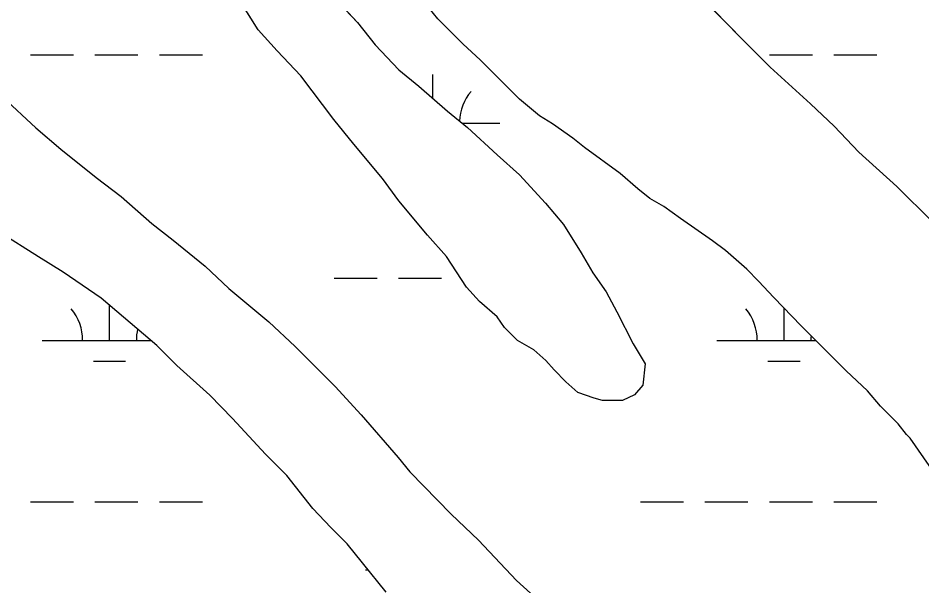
# Model space of a CAD drawing. Extents: x 3177185 to 3215018, y 812988 to 838321.
# Drawn here: x 3210228 to 3210900, y 819487 to 819909 of the extents above; entities that cross this region are included whole.
import ezdxf

# ---------------------------------------------------------------- set-up
doc = ezdxf.new("R2010")
doc.units = 0
doc.layers.add('V-SITE-VEGE', color=7, linetype='Continuous')
doc.layers.add('V-WETL-SWMP', color=7, linetype='Continuous')

msp = doc.modelspace()

# ---------------------------------------------------------------- linework, layer by layer
at = {"layer": 'V-SITE-VEGE'}
for p, q in [((3210540.06, 819908.62), (3210518.91, 819935)), ((3210457.32, 819930.54), (3210480.22, 819905.93)), ((3210406.31, 819900.58), (3210390.45, 819926.09)), ((3210558.55, 819890.16), (3210540.06, 819908.62)), ((3210420.41, 819884.75), (3210406.31, 819900.58)), ((3210480.22, 819905.93), (3210493.44, 819889.22)), ((3210493.44, 819889.22), (3210511.05, 819870.75)), ((3210571.76, 819877.85), (3210558.55, 819890.16)), ((3210438.02, 819866.29), (3210420.41, 819884.75)), ((3210600.82, 819848.83), (3210571.76, 819877.85)), ((3210462.69, 819833.76), (3210438.02, 819866.29)), ((3210511.05, 819870.75), (3210526.02, 819858.45)), ((3210526.02, 819858.45), (3210547.16, 819839.99)), ((3210216.29, 819850.26), (3210240.95, 819827.4)), ((3210615.79, 819836.53), (3210600.82, 819848.83)), ((3210547.16, 819839.99), (3210562.12, 819827.68)), ((3210477.66, 819815.29), (3210462.69, 819833.76)), ((3210625.48, 819830.38), (3210615.79, 819836.53)), ((3210240.95, 819827.4), (3210259.44, 819811.58)), ((3210562.12, 819827.68), (3210584.14, 819807.46)), ((3210640.44, 819819.83), (3210625.48, 819830.38)), ((3210649.25, 819812.8), (3210640.44, 819819.83)), ((3210498.8, 819789.79), (3210477.66, 819815.29)), ((3210675.67, 819793.46), (3210649.25, 819812.8)), ((3210259.44, 819811.58), (3210285.86, 819790.48)), ((3210584.14, 819807.46), (3210600.87, 819792.52)), ((3210600.87, 819792.52), (3210620.25, 819771.42)), ((3210688.88, 819782.04), (3210675.67, 819793.46)), ((3210285.86, 819790.48), (3210304.35, 819776.42)), ((3210511.14, 819773.08), (3210498.8, 819789.79)), ((3210697.68, 819775.01), (3210688.88, 819782.04)), ((3210304.35, 819776.42), (3210327.24, 819756.2)), ((3210532.27, 819747.58), (3210511.14, 819773.08)), ((3210708.25, 819768.85), (3210697.68, 819775.01)), ((3210620.25, 819771.42), (3210633.46, 819755.59)), ((3210720.57, 819760.07), (3210708.25, 819768.85)), ((3210744.35, 819743.37), (3210720.57, 819760.07)), ((3210327.24, 819756.2), (3210343.09, 819743.9)), ((3210633.46, 819755.59), (3210646.68, 819734.48)), ((3210242.79, 819731.49), (3210213.74, 819749.95)), ((3210546.37, 819731.76), (3210532.27, 819747.58)), ((3210343.09, 819743.9), (3210366.87, 819724.56)), ((3210754.03, 819736.34), (3210744.35, 819743.37)), ((3210261.28, 819720.07), (3210242.79, 819731.49)), ((3210561.35, 819708.89), (3210546.37, 819731.76)), ((3210646.68, 819734.48), (3210655.49, 819719.53)), ((3210769.88, 819722.27), (3210754.03, 819736.34)), ((3210289.45, 819700.73), (3210261.28, 819720.07)), ((3210366.87, 819724.56), (3210384.48, 819707.86)), ((3210655.49, 819719.53), (3210665.18, 819705.46)), ((3210778.69, 819713.48), (3210769.88, 819722.27)), ((3210790.14, 819701.17), (3210778.69, 819713.48)), ((3210384.48, 819707.86), (3210414.42, 819683.24)), ((3210571.04, 819698.34), (3210561.35, 819708.89)), ((3210665.18, 819705.46), (3210673.12, 819690.51)), ((3210306.19, 819686.67), (3210289.45, 819700.73)), ((3210584.25, 819686.91), (3210571.04, 819698.34)), ((3210810.4, 819680.07), (3210790.14, 819701.17)), ((3210330.84, 819665.57), (3210306.19, 819686.67)), ((3210589.53, 819679), (3210584.25, 819686.91)), ((3210673.12, 819690.51), (3210685.46, 819666.76)), ((3210414.42, 819683.24), (3210433.8, 819664.78)), ((3210599.22, 819669.33), (3210589.53, 819679)), ((3210843.86, 819646.66), (3210810.4, 819680.07)), ((3210345.81, 819650.63), (3210330.84, 819665.57)), ((3210433.8, 819664.78), (3210463.74, 819634.89)), ((3210611.54, 819662.3), (3210599.22, 819669.33)), ((3210685.46, 819666.76), (3210694.27, 819651.81)), ((3210620.35, 819654.39), (3210611.54, 819662.3)), ((3210370.47, 819628.65), (3210345.81, 819650.63)), ((3210626.52, 819647.35), (3210620.35, 819654.39)), ((3210694.27, 819651.81), (3210692.52, 819635.97)), ((3210635.32, 819638.56), (3210626.52, 819647.35)), ((3210859.71, 819631.72), (3210843.86, 819646.66)), ((3210644.13, 819630.65), (3210635.32, 819638.56)), ((3210463.74, 819634.89), (3210483.12, 819613.79)), ((3210656.45, 819626.26), (3210644.13, 819630.65)), ((3210692.52, 819635.97), (3210686.37, 819628.92)), ((3210869.4, 819620.29), (3210859.71, 819631.72)), ((3210387.21, 819611.07), (3210370.47, 819628.65)), ((3210662.61, 819624.51), (3210656.45, 819626.26)), ((3210677.57, 819624.52), (3210662.61, 819624.51)), ((3210686.37, 819628.92), (3210677.57, 819624.52)), ((3210882.61, 819607.1), (3210869.4, 819620.29)), ((3210411.87, 819584.69), (3210387.21, 819611.07)), ((3210483.12, 819613.79), (3210510.42, 819582.14)), ((3210888.78, 819599.18), (3210882.61, 819607.1)), ((3210891.42, 819596.55), (3210888.78, 819599.18)), ((3210965.43, 819490.14), (3210891.42, 819596.55)), ((3210427.72, 819568.86), (3210411.87, 819584.69)), ((3210510.42, 819582.14), (3210519.23, 819571.58)), ((3210519.23, 819571.58), (3210550.06, 819539.93)), ((3210447.1, 819544.24), (3210427.72, 819568.86)), ((3210460.31, 819530.18), (3210447.1, 819544.24)), ((3210550.06, 819539.93), (3210570.31, 819520.59)), ((3210472.64, 819517.87), (3210460.31, 819530.18)), ((3210484.09, 819503.8), (3210472.64, 819517.87)), ((3210570.31, 819520.59), (3210598.49, 819490.7)), ((3210501.71, 819481.81), (3210484.09, 819503.8)), ((3210598.49, 819490.7), (3210616.99, 819474))]:
    msp.add_line(p, q, dxfattribs=at)
for points in [[(3210462.69, 819833.76), (3210438.02, 819866.29), (3210420.41, 819884.75), (3210406.31, 819900.58), (3210390.45, 819926.09), (3210291.82, 820019.27), (3210285.65, 820023.67), (3210277.73, 820028.94), (3210267.16, 820041.25), (3210260.99, 820049.16), (3210249.54, 820064.99), (3210240.73, 820076.42), (3210225.75, 820094.89)], [(3210457.32, 819930.54), (3210480.22, 819905.93), (3210493.44, 819889.22), (3210511.05, 819870.75), (3210526.02, 819858.45), (3210547.16, 819839.99), (3210562.12, 819827.68), (3210584.14, 819807.46), (3210600.87, 819792.52), (3210620.25, 819771.42), (3210633.46, 819755.59), (3210646.68, 819734.48), (3210655.49, 819719.53), (3210665.18, 819705.46), (3210673.12, 819690.51), (3210685.46, 819666.76), (3210694.27, 819651.81), (3210692.52, 819635.97), (3210686.37, 819628.92), (3210677.57, 819624.52), (3210662.61, 819624.51), (3210656.45, 819626.26), (3210644.13, 819630.65), (3210635.32, 819638.56), (3210626.52, 819647.35), (3210620.35, 819654.39), (3210611.54, 819662.3), (3210599.22, 819669.33), (3210589.53, 819679), (3210584.25, 819686.91), (3210571.04, 819698.34), (3210561.35, 819708.89), (3210546.37, 819731.76), (3210532.27, 819747.58)], [(3210734.5, 819926.39), (3210767.09, 819892.98), (3210787.35, 819872.76), (3210817.29, 819845.5), (3210834.9, 819828.8), (3210853.4, 819809.46), (3210881.58, 819783.96), (3210908, 819757.59)], [(3210532.27, 819747.58), (3210511.14, 819773.08), (3210498.8, 819789.79), (3210477.66, 819815.29), (3210462.69, 819833.76)]]:
    msp.add_lwpolyline(points, dxfattribs=at)
at = {"layer": 'V-WETL-SWMP'}
for p, q in [((3210540.06, 819908.62), (3210518.91, 819935)), ((3210457.32, 819930.54), (3210480.22, 819905.93)), ((3210734.51, 819926.39), (3210767.09, 819892.98)), ((3210406.31, 819900.58), (3210390.45, 819926.09)), ((3210558.55, 819890.15), (3210540.06, 819908.62)), ((3210420.41, 819884.75), (3210406.31, 819900.58)), ((3210480.22, 819905.93), (3210493.44, 819889.22)), ((3210767.09, 819892.98), (3210787.35, 819872.76)), ((3210493.44, 819889.22), (3210511.05, 819870.75)), ((3210571.76, 819877.85), (3210558.55, 819890.15)), ((3210236.9, 819881.85), (3210268.9, 819881.85)), ((3210284.9, 819881.85), (3210316.9, 819881.85)), ((3210332.9, 819881.85), (3210364.9, 819881.85)), ((3210438.02, 819866.29), (3210420.41, 819884.75)), ((3210786.81, 819881.85), (3210818.81, 819881.85)), ((3210834.81, 819881.85), (3210866.81, 819881.85)), ((3210600.82, 819848.83), (3210571.76, 819877.85)), ((3210787.35, 819872.76), (3210817.29, 819845.5)), ((3210462.69, 819833.76), (3210438.02, 819866.29)), ((3210511.05, 819870.75), (3210526.02, 819858.45)), ((3210536.22, 819849.54), (3210536.22, 819867.11)), ((3210526.02, 819858.45), (3210547.16, 819839.99)), ((3210216.29, 819850.26), (3210240.95, 819827.4)), ((3210615.79, 819836.53), (3210600.82, 819848.83)), ((3210547.16, 819839.99), (3210562.12, 819827.68)), ((3210817.29, 819845.5), (3210834.9, 819828.8)), ((3210477.66, 819815.29), (3210462.69, 819833.76)), ((3210625.48, 819830.38), (3210615.79, 819836.53)), ((3210240.95, 819827.4), (3210259.44, 819811.58)), ((3210557.96, 819831.11), (3210586.22, 819831.11)), ((3210562.12, 819827.68), (3210584.14, 819807.46)), ((3210640.45, 819819.83), (3210625.48, 819830.38)), ((3210834.9, 819828.8), (3210853.4, 819809.46)), ((3210649.25, 819812.8), (3210640.45, 819819.83)), ((3210498.8, 819789.79), (3210477.66, 819815.29)), ((3210675.67, 819793.46), (3210649.25, 819812.8)), ((3210259.44, 819811.58), (3210285.86, 819790.48)), ((3210584.14, 819807.46), (3210600.87, 819792.52)), ((3210853.4, 819809.46), (3210881.58, 819783.96)), ((3210600.87, 819792.52), (3210620.25, 819771.42)), ((3210688.88, 819782.04), (3210675.67, 819793.46)), ((3210285.86, 819790.48), (3210304.35, 819776.42)), ((3210511.14, 819773.08), (3210498.8, 819789.79)), ((3210697.68, 819775), (3210688.88, 819782.04)), ((3210881.58, 819783.96), (3210908, 819757.59)), ((3210304.35, 819776.42), (3210327.24, 819756.2)), ((3210532.28, 819747.58), (3210511.14, 819773.08)), ((3210708.25, 819768.85), (3210697.68, 819775)), ((3210620.25, 819771.42), (3210633.46, 819755.59)), ((3210720.57, 819760.07), (3210708.25, 819768.85)), ((3210744.35, 819743.37), (3210720.57, 819760.07)), ((3210327.24, 819756.2), (3210343.09, 819743.9)), ((3210633.46, 819755.59), (3210646.68, 819734.48)), ((3210242.79, 819731.49), (3210213.74, 819749.94)), ((3210546.37, 819731.76), (3210532.28, 819747.58)), ((3210343.09, 819743.9), (3210366.87, 819724.56)), ((3210754.03, 819736.34), (3210744.35, 819743.37)), ((3210261.28, 819720.07), (3210242.79, 819731.49)), ((3210561.35, 819708.89), (3210546.37, 819731.76)), ((3210646.68, 819734.48), (3210655.49, 819719.53)), ((3210769.88, 819722.27), (3210754.03, 819736.34)), ((3210289.46, 819700.73), (3210261.28, 819720.07)), ((3210366.87, 819724.56), (3210384.48, 819707.86)), ((3210655.49, 819719.53), (3210665.18, 819705.46)), ((3210778.69, 819713.48), (3210769.88, 819722.27)), ((3210462.81, 819715.68), (3210494.81, 819715.68)), ((3210510.81, 819715.68), (3210542.81, 819715.68)), ((3210790.14, 819701.17), (3210778.69, 819713.48)), ((3210384.48, 819707.86), (3210414.42, 819683.24)), ((3210571.04, 819698.34), (3210561.35, 819708.89)), ((3210665.18, 819705.46), (3210673.12, 819690.51)), ((3210306.19, 819686.67), (3210289.46, 819700.73)), ((3210584.25, 819686.91), (3210571.04, 819698.34)), ((3210810.4, 819680.07), (3210790.14, 819701.17)), ((3210295.74, 819669.25), (3210295.74, 819695.45)), ((3210797.65, 819669.25), (3210797.65, 819693.34)), ((3210330.84, 819665.57), (3210306.19, 819686.67)), ((3210589.53, 819679), (3210584.25, 819686.91)), ((3210673.12, 819690.51), (3210685.46, 819666.76)), ((3210414.42, 819683.24), (3210433.8, 819664.78)), ((3210599.22, 819669.33), (3210589.53, 819679)), ((3210843.86, 819646.66), (3210810.4, 819680.07)), ((3210245.74, 819669.25), (3210326.55, 819669.25)), ((3210345.81, 819650.63), (3210330.84, 819665.57)), ((3210433.8, 819664.78), (3210463.74, 819634.89)), ((3210611.55, 819662.3), (3210599.22, 819669.33)), ((3210685.46, 819666.76), (3210694.27, 819651.81)), ((3210747.65, 819669.25), (3210821.24, 819669.25)), ((3210620.35, 819654.39), (3210611.55, 819662.3)), ((3210283.74, 819653.82), (3210307.74, 819653.82)), ((3210370.47, 819628.65), (3210345.81, 819650.63)), ((3210626.52, 819647.35), (3210620.35, 819654.39)), ((3210694.27, 819651.81), (3210692.52, 819635.97)), ((3210785.65, 819653.82), (3210809.65, 819653.82)), ((3210635.32, 819638.56), (3210626.52, 819647.35)), ((3210859.71, 819631.72), (3210843.86, 819646.66)), ((3210644.13, 819630.65), (3210635.32, 819638.56)), ((3210463.74, 819634.89), (3210483.12, 819613.79)), ((3210656.45, 819626.26), (3210644.13, 819630.65)), ((3210692.52, 819635.97), (3210686.37, 819628.92)), ((3210869.4, 819620.29), (3210859.71, 819631.72)), ((3210387.21, 819611.07), (3210370.47, 819628.65)), ((3210662.61, 819624.5), (3210656.45, 819626.26)), ((3210677.57, 819624.52), (3210662.61, 819624.5)), ((3210686.37, 819628.92), (3210677.57, 819624.52)), ((3210882.61, 819607.1), (3210869.4, 819620.29)), ((3210411.87, 819584.69), (3210387.21, 819611.07)), ((3210483.12, 819613.79), (3210510.42, 819582.13)), ((3210888.78, 819599.18), (3210882.61, 819607.1)), ((3210891.42, 819596.55), (3210888.78, 819599.18)), ((3210965.43, 819490.14), (3210891.42, 819596.55)), ((3210427.72, 819568.86), (3210411.87, 819584.69)), ((3210510.42, 819582.13), (3210519.23, 819571.58)), ((3210519.23, 819571.58), (3210550.06, 819539.93)), ((3210447.1, 819544.24), (3210427.72, 819568.86)), ((3210236.9, 819549.18), (3210268.9, 819549.18)), ((3210284.9, 819549.18), (3210316.9, 819549.18)), ((3210332.9, 819549.18), (3210364.9, 819549.18)), ((3210460.31, 819530.17), (3210447.1, 819544.24)), ((3210690.81, 819549.18), (3210722.81, 819549.18)), ((3210738.81, 819549.18), (3210770.81, 819549.18)), ((3210786.81, 819549.18), (3210818.81, 819549.18)), ((3210834.81, 819549.18), (3210866.81, 819549.18)), ((3210550.06, 819539.93), (3210570.31, 819520.59)), ((3210472.64, 819517.87), (3210460.31, 819530.17)), ((3210484.09, 819503.8), (3210472.64, 819517.87)), ((3210570.31, 819520.59), (3210598.5, 819490.7)), ((3210501.71, 819481.81), (3210484.09, 819503.8)), ((3210486.22, 819498.43), (3210488.39, 819498.43)), ((3210598.5, 819490.7), (3210616.99, 819474))]:
    msp.add_line(p, q, dxfattribs=at)
for centre, start, end in [((3210591.46, 819831.58), 139.22818, 178.45582), ((3210240.5, 819669.72), 359.22818, 40.77184), ((3210742.41, 819669.72), 359.22818, 40.77184), ((3210350.99, 819669.72), 166.89902, 180.77184), ((3210852.89, 819669.72), 175.14581, 180.77184)]:
    msp.add_arc(centre, 35.25, start, end, dxfattribs=at)

doc.saveas('drawing.dxf')
